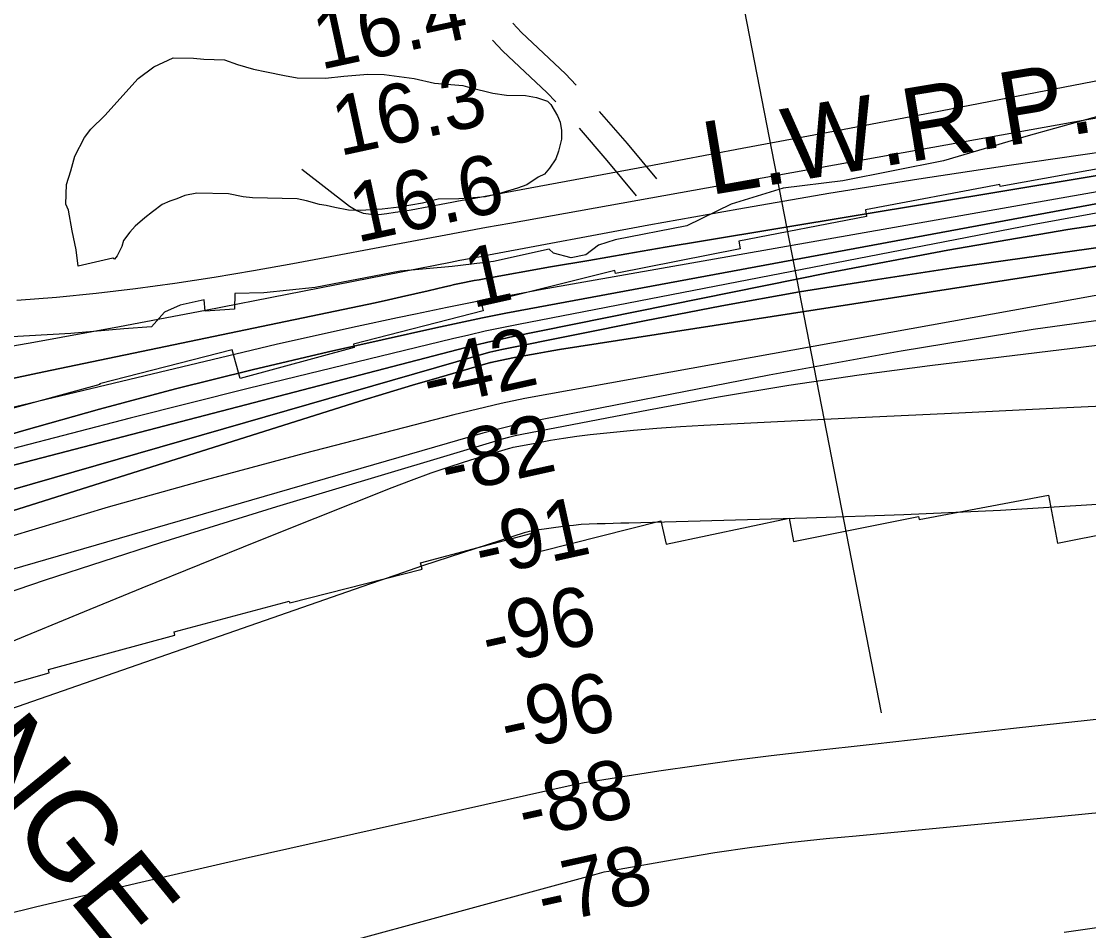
# Model space of a CAD drawing. Extents: x 3598634 to 3636690, y 517270 to 542944.
# Drawn here: x 3615109 to 3616317, y 536539 to 537568 of the extents above; entities that cross this region are included whole.
import ezdxf

# ---------------------------------------------------------------- set-up
doc = ezdxf.new("R2010")
doc.units = 0
for name, color, linetype in [('V-CHAN-NAID', 7, 'Continuous'), ('V-RIVR-EDGE', 7, 'Continuous'), ('V-RIVR-RANG', 7, 'Continuous'), ('V-ROAD-CNTR', 7, 'Continuous'), ('V-RRAP-RVMT', 7, 'Continuous'), ('V-SITE-VEGE', 7, 'Continuous'), ('V-TOPO-DPTH', 7, 'Continuous'), ('V-TOPO-MAJR', 7, 'Continuous'), ('V-TOPO-MINR', 7, 'Continuous'), ('V-TOPO-WATR', 7, 'Continuous'), ('V-TOPO-WATR-IDEN', 7, 'Continuous')]:
    doc.layers.add(name, color=color, linetype=linetype)

msp = doc.modelspace()

# ---------------------------------------------------------------- linework, layer by layer
at = {"layer": 'V-RIVR-EDGE'}
msp.add_lwpolyline([(3616337.9, 537463.9), (3616248.4, 537439), (3616152.8, 537410.4), (3616038.7, 537388.1), (3615971.3, 537379.6), (3615912.4, 537361.4), (3615862.1, 537337), (3615781.2, 537321.3), (3615762.2, 537315.2), (3615748.1, 537304.2), (3615731.5, 537300.6), (3615711.3, 537306.2), (3615706.4, 537310.5), (3615643.3, 537296.5), (3615596.7, 537291.1), (3615537.9, 537285.7), (3615441.6, 537267), (3615383.4, 537261), (3615350.9, 537260.5), (3615350.3, 537242.7), (3615317.2, 537240.3), (3615316, 537253.2), (3615289, 537247.1), (3615271.2, 537239.2), (3615256.5, 537222.7), (3615225.2, 537220.3), (3615165.2, 537215), (3615051.2, 537208.5)], dxfattribs=at)
at = {"layer": 'V-RIVR-RANG'}
msp.add_line((3615891, 537767.2), (3616082.1, 536785.6), dxfattribs=at)
at = {"layer": 'V-ROAD-CNTR'}
for points in [[(3615736.9, 537496.4), (3615725.1, 537509.1), (3615675.3, 537556), (3615665.5, 537566.3)], [(3615713.9, 537477.2), (3615703.8, 537488), (3615654.2, 537534.7), (3615642.4, 537547)], [(3615828.3, 537390.3), (3615795, 537430.2), (3615763.6, 537466.6)], [(3615805.3, 537371.1), (3615772.1, 537410.8), (3615740.6, 537447.4)]]:
    msp.add_lwpolyline(points, dxfattribs=at)
at = {"layer": 'V-RRAP-RVMT'}
for p, q in [((3616365.2, 537408.5), (3616216.8, 537381.5)), ((3616216.5, 537383.7), (3616064.5, 537355.2)), ((3616216.8, 537381.5), (3616216.5, 537383.7)), ((3616064.5, 537355.2), (3616065.7, 537347.4)), ((3616065.7, 537347.4), (3615921.2, 537319.8)), ((3615921.2, 537319.8), (3615922.6, 537310.9)), ((3615922.6, 537310.9), (3615781.7, 537283)), ((3615780.9, 537286.3), (3615630, 537248.5)), ((3615781.7, 537283), (3615780.9, 537286.3)), ((3615630, 537248.5), (3615631.9, 537240.6)), ((3615631.9, 537240.6), (3615484.9, 537203.2)), ((3615347.8, 537196.7), (3615197.7, 537158.2)), ((3615356.8, 537164.2), (3615347.8, 537196.7)), ((3615485.9, 537199.1), (3615356.8, 537164.2)), ((3615484.9, 537203.2), (3615485.9, 537199.1)), ((3615197.7, 537158.2), (3615197.8, 537157.4)), ((3615197.8, 537157.4), (3615066.4, 537121.2)), ((3616125, 537004.4), (3616271.5, 537032)), ((3616271.5, 537032), (3616281.9, 536977.6)), ((3615696.9, 536968.5), (3615832.9, 537003.2)), ((3615832.9, 537003.2), (3615838.7, 536976.6)), ((3615838.7, 536976.6), (3615978, 537006)), ((3615978, 537006), (3615982.8, 536979.7)), ((3615982.8, 536979.7), (3616124.4, 537007.8)), ((3616124.4, 537007.8), (3616125, 537004.4)), ((3616281.9, 536977.6), (3616422.4, 537005.9)), ((3615561, 536955.3), (3615691.2, 536990.1)), ((3615691.2, 536990.1), (3615696.9, 536968.5)), ((3615562.6, 536948.2), (3615561, 536955.3)), ((3615412.9, 536910.3), (3615562.6, 536948.2)), ((3615282.1, 536877.5), (3615412.4, 536912.1)), ((3615412.4, 536912.1), (3615412.9, 536910.3)), ((3615139.9, 536834.9), (3615282.9, 536873.5)), ((3615282.9, 536873.5), (3615282.1, 536877.5)), ((3615140.7, 536830.8), (3615139.9, 536834.9)), ((3614996, 536790.4), (3615140.7, 536830.8))]:
    msp.add_line(p, q, dxfattribs=at)
at = {"layer": 'V-SITE-VEGE'}
msp.add_lwpolyline([(3615173.6, 537291.3), (3615171.1, 537309.8), (3615166.7, 537331.3), (3615162.4, 537354.7), (3615159.6, 537361.6), (3615160.1, 537383.9), (3615165.3, 537399.4), (3615169.5, 537415.8), (3615180.7, 537437), (3615187.7, 537446.6), (3615203.6, 537461.8), (3615241.4, 537503.7), (3615259.2, 537517), (3615280.8, 537527.2), (3615304.1, 537526.7), (3615315.8, 537525.5), (3615339.1, 537525), (3615353.6, 537519.8), (3615372, 537514.5), (3615386.5, 537511.3), (3615406.8, 537507), (3615421.3, 537504.7), (3615453.4, 537504), (3615473.9, 537506.5), (3615501.2, 537508.8), (3615519.6, 537508.4), (3615553.6, 537503.8), (3615576.8, 537498.5), (3615608.8, 537495.8), (3615616.6, 537493.7), (3615642.7, 537487.3), (3615658.2, 537485), (3615679.6, 537484.6), (3615692.2, 537482.3), (3615704.7, 537478.2), (3615708.5, 537474.2), (3615716, 537461.4), (3615718.8, 537454.5), (3615720.5, 537444.8), (3615720.3, 537435.1), (3615717.1, 537421.5), (3615714, 537412.8), (3615707, 537402.3), (3615701, 537395.6), (3615694.1, 537391.9), (3615681.3, 537383.4), (3615670.5, 537379.7), (3615649, 537373.4), (3615634.3, 537369.8), (3615615.8, 537368.3), (3615604.1, 537367.6), (3615580.8, 537367.1), (3615563.2, 537362.6), (3615536.8, 537358.3), (3615517.3, 537355.8), (3615493, 537354.4), (3615479.4, 537354.7), (3615463.9, 537357.9), (3615454.2, 537360.1), (3615446.4, 537361.2), (3615431.9, 537365.4), (3615421.3, 537367.6), (3615370.8, 537368.7), (3615360.1, 537369.9), (3615343.6, 537373.2), (3615307.7, 537374), (3615294, 537371.3), (3615285.2, 537367.6), (3615277.3, 537364.9), (3615268.5, 537361.2), (3615257.6, 537352.7), (3615248.7, 537346.1), (3615237.8, 537336.6), (3615231.8, 537329.9), (3615224.8, 537320.3), (3615222.7, 537313.6), (3615217.6, 537303), (3615214.6, 537299.1), (3615212.7, 537300.2)], close=True, dxfattribs=at)
at = {"layer": 'V-TOPO-DPTH'}
for points in [[(3616822.4, 537476.1), (3615881, 537320), (3615837.8, 537312.8), (3615794.5, 537305.4), (3615751.3, 537297.9), (3615708, 537290.4), (3615632.8, 537277), (3615627.2, 537276), (3615621.6, 537275), (3615616.1, 537273.9), (3615610.5, 537272.8), (3615604.9, 537271.6), (3615599.4, 537270.4), (3615593.8, 537269.1), (3615588.3, 537267.9), (3615569.5, 537263.4), (3615554.5, 537259.9), (3615539.5, 537256.5), (3615524.5, 537253.2), (3615509.5, 537250), (3615134.5, 537171.8), (3615020.5, 537147.4)], [(3615020.5, 537147.4), (3615134.5, 537171.8), (3615509.5, 537250), (3615524.5, 537253.2), (3615539.5, 537256.5), (3615554.5, 537259.9), (3615569.5, 537263.4), (3615588.3, 537267.9), (3615593.8, 537269.1), (3615599.4, 537270.4), (3615604.9, 537271.6), (3615610.5, 537272.8), (3615616.1, 537273.9), (3615621.6, 537275), (3615627.2, 537276), (3615632.8, 537277), (3615708, 537290.4), (3615751.3, 537297.9), (3615794.5, 537305.4), (3615837.8, 537312.8), (3615881, 537320), (3616822.4, 537476.1)], [(3616399.4, 537471.2), (3616315, 537456.9), (3615661.9, 537339.7), (3615635.7, 537335), (3615609.5, 537330.2), (3615583.4, 537325.4), (3615557.2, 537320.5), (3615416.2, 537294), (3615371.9, 537286), (3615327.5, 537278.5), (3615283, 537271.7), (3615238.4, 537265.5), (3615193.7, 537260.2), (3615148.9, 537255.7), (3615104.1, 537252.4)], [(3616487.9, 537392.2), (3615683.8, 537243.2), (3615657.3, 537238.1), (3615630.9, 537232.9), (3615604.5, 537227.3), (3615578.1, 537221.5), (3615456.9, 537194.3), (3615370.2, 537174), (3615283.7, 537152.6), (3615197.7, 537129.4), (3615112, 537105.2), (3614536.2, 536936.4), (3614510.7, 536928.6), (3614485.5, 536920.4), (3614460.4, 536911.5), (3614435.5, 536902.1), (3613737.7, 536630.2)], [(3613737.7, 536630.2), (3614435.5, 536902.1), (3614460.4, 536911.5), (3614485.5, 536920.4), (3614510.7, 536928.6), (3614536.2, 536936.4), (3615112, 537105.2), (3615197.7, 537129.4), (3615283.7, 537152.6), (3615370.2, 537174), (3615456.9, 537194.3), (3615578.1, 537221.5), (3615604.5, 537227.3), (3615630.9, 537232.9), (3615657.3, 537238.1), (3615683.8, 537243.2), (3616487.9, 537392.2)], [(3614905.1, 536982.7), (3615626.1, 537190.3), (3615632.7, 537192.2), (3615639.4, 537193.9), (3615646.2, 537195.4), (3615652.9, 537196.9), (3615814.4, 537229.5), (3615902, 537246.4), (3615989.9, 537262.2), (3616078, 537276.4), (3616166.2, 537289.7), (3616829.1, 537382.8)], [(3616829.1, 537382.8), (3616166.2, 537289.7), (3616078, 537276.4), (3615989.9, 537262.2), (3615902, 537246.4), (3615814.4, 537229.5), (3615652.9, 537196.9), (3615646.2, 537195.4), (3615639.4, 537193.9), (3615632.7, 537192.2), (3615626.1, 537190.3), (3614905.1, 536982.7)], [(3614379, 536782.7), (3614463.6, 536812.1), (3614490.6, 536821.3), (3614517.6, 536830.4), (3614544.6, 536839.3), (3614571.8, 536848), (3615462.3, 537129.1), (3615492.1, 537138.4), (3615522, 537147.6), (3615551.9, 537156.5), (3615581.9, 537165.3), (3615639.9, 537182.1), (3615640.9, 537182.3), (3615643.9, 537183), (3615667.3, 537187.8), (3615680, 537190.2), (3615692.8, 537192.6), (3615705.5, 537194.8), (3615718.3, 537196.9), (3616843.7, 537371.8)], [(3616843.7, 537371.8), (3615718.3, 537196.9), (3615705.5, 537194.8), (3615692.8, 537192.6), (3615680, 537190.2), (3615667.3, 537187.8), (3615643.9, 537183), (3615640.9, 537182.3), (3615639.9, 537182.1), (3615581.9, 537165.3), (3615551.9, 537156.5), (3615522, 537147.6), (3615492.1, 537138.4), (3615462.3, 537129.1), (3614571.8, 536848), (3614544.6, 536839.3), (3614517.6, 536830.4), (3614490.6, 536821.3), (3614463.6, 536812.1), (3614379, 536782.7)], [(3614281.6, 536810.5), (3614475.1, 536883.7), (3614485.1, 536887.3), (3614495.2, 536890.9), (3614505.3, 536894.2), (3614515.5, 536897.4), (3614688.3, 536950.2), (3614785, 536979), (3614882, 537007.1), (3614979.4, 537034), (3615076.9, 537060), (3615612, 537199.2), (3615624.5, 537202.4), (3615636.9, 537205.4), (3615649.4, 537208.1), (3615662, 537210.8), (3616022.1, 537283.6), (3616157.7, 537309.4), (3616293.6, 537333), (3616430.1, 537353.4)], [(3616430.1, 537353.4), (3616293.6, 537333), (3616157.7, 537309.4), (3616022.1, 537283.6), (3615662, 537210.8), (3615649.4, 537208.1), (3615636.9, 537205.4), (3615624.5, 537202.4), (3615612, 537199.2), (3615076.9, 537060), (3614979.4, 537034), (3614882, 537007.1), (3614785, 536979), (3614688.3, 536950.2), (3614515.5, 536897.4), (3614505.3, 536894.2), (3614495.2, 536890.9), (3614485.1, 536887.3), (3614475.1, 536883.7), (3614281.6, 536810.5)]]:
    msp.add_lwpolyline(points, dxfattribs=at)
at = {"layer": 'V-TOPO-MAJR'}
msp.add_lwpolyline([(3616415.4, 537274.5), (3615706.2, 537146.6), (3615679.1, 537141.4), (3615652.1, 537135.8), (3615625.3, 537129.6), (3615598.5, 537123), (3615429.2, 537079.2), (3615318.1, 537049.5), (3615207.4, 537018.4), (3615097.3, 536985.3), (3614987.6, 536951), (3614554, 536811.1), (3614541.2, 536806.9), (3614528.4, 536802.7), (3614515.7, 536798.3), (3614502.9, 536793.9), (3614287.6, 536718)], dxfattribs=at)
at = {"layer": 'V-TOPO-MINR'}
for points in [[(3616786.9, 537590), (3616247.2, 537485.8), (3616139.7, 537465.1), (3616032.2, 537444.6), (3615924.7, 537424.4), (3615817.2, 537404.3), (3615613.7, 537366.6), (3615607.9, 537365.5), (3615602, 537364.4), (3615596.2, 537363.3), (3615590.4, 537362.3), (3615550.3, 537354.9), (3615541.1, 537353.3), (3615532, 537351.9), (3615522.8, 537350.7), (3615513.6, 537349.6), (3615504.7, 537349.7), (3615496.2, 537351.1), (3615488.2, 537354.4), (3615480.6, 537359), (3615426.5, 537400.9)], [(3616805.2, 537489.1), (3616227.1, 537405.2), (3616124.9, 537389.8), (3616022.9, 537373.5), (3615921.1, 537356), (3615819.4, 537337.6), (3615637.7, 537303.7), (3615627, 537301.7), (3615616.2, 537299.6), (3615605.5, 537297.6), (3615594.8, 537295.5), (3615317.4, 537241.1), (3615220.3, 537222.6), (3615123.1, 537204.8), (3615025.6, 537187.9)], [(3616399.4, 537471.2), (3616315, 537456.9), (3615661.9, 537339.7), (3615635.7, 537335), (3615609.5, 537330.2), (3615583.4, 537325.4), (3615557.2, 537320.5), (3615416.2, 537294), (3615371.9, 537286), (3615327.5, 537278.5), (3615283, 537271.7), (3615238.4, 537265.5), (3615193.7, 537260.2), (3615148.9, 537255.7), (3615104.1, 537252.4)], [(3616725.4, 537445.6), (3615698.7, 537264.9), (3615662.7, 537258.3), (3615626.8, 537251.6), (3615590.9, 537244.5), (3615555, 537237.1), (3615534.9, 537232.9), (3615489.1, 537223.1), (3615443.3, 537213), (3615397.6, 537202.5), (3615352, 537191.8), (3615075.4, 537125.7)], [(3616487.9, 537392.2), (3615683.8, 537243.2), (3615657.3, 537238.1), (3615630.9, 537232.9), (3615604.5, 537227.3), (3615578.1, 537221.5), (3615456.9, 537194.3), (3615370.2, 537174), (3615283.7, 537152.6), (3615197.7, 537129.4), (3615112, 537105.2), (3614536.2, 536936.4), (3614510.7, 536928.6), (3614485.5, 536920.4), (3614460.4, 536911.5), (3614435.5, 536902.1), (3613737.7, 536630.2)], [(3616829.1, 537382.8), (3616166.2, 537289.7), (3616078, 537276.4), (3615989.9, 537262.2), (3615902, 537246.4), (3615814.4, 537229.5), (3615652.9, 537196.9), (3615646.2, 537195.4), (3615639.4, 537193.9), (3615632.7, 537192.2), (3615626.1, 537190.3), (3614905.1, 536982.7)], [(3616843.7, 537371.8), (3615718.3, 537196.9), (3615705.5, 537194.8), (3615692.8, 537192.6), (3615680, 537190.2), (3615667.3, 537187.8), (3615643.9, 537183), (3615640.9, 537182.3), (3615639.9, 537182.1), (3615581.9, 537165.3), (3615551.9, 537156.5), (3615522, 537147.6), (3615492.1, 537138.4), (3615462.3, 537129.1), (3614571.8, 536848), (3614544.6, 536839.3), (3614517.6, 536830.4), (3614490.6, 536821.3), (3614463.6, 536812.1), (3614379, 536782.7)], [(3616350.4, 537355.8), (3616253.5, 537338.2), (3615671.7, 537225.3), (3615652.9, 537221.5), (3615634.2, 537217.6), (3615615.6, 537213.4), (3615597, 537209), (3615365.9, 537152.9), (3615232.1, 537119.3), (3615098.6, 537084.4), (3614965.8, 537047.3), (3614833.2, 537008.9), (3614525.8, 536917), (3614508, 536911.5), (3614490.3, 536905.7), (3614472.8, 536899.4), (3614455.3, 536892.9), (3614050.2, 536737.3)], [(3616430.1, 537353.4), (3616293.6, 537333), (3616157.7, 537309.4), (3616022.1, 537283.6), (3615662, 537210.8), (3615649.4, 537208.1), (3615636.9, 537205.4), (3615624.5, 537202.4), (3615612, 537199.2), (3615076.9, 537060), (3614979.4, 537034), (3614882, 537007.1), (3614785, 536979), (3614688.3, 536950.2), (3614515.5, 536897.4), (3614505.3, 536894.2), (3614495.2, 536890.9), (3614485.1, 536887.3), (3614475.1, 536883.7), (3614281.6, 536810.5)], [(3616686.7, 537245.2), (3616137.3, 537178.5), (3616057.3, 537168), (3615977.6, 537156.3), (3615898.1, 537142.9), (3615818.8, 537128.4), (3615675.4, 537100.7), (3615668, 537099.1), (3615660.6, 537097.4), (3615653.2, 537095.5), (3615646, 537093.4), (3615397.8, 537018.7), (3615266.7, 536978.1), (3615136.2, 536936), (3615006.4, 536891.8), (3614877.1, 536846.1), (3614603.7, 536747), (3614579.6, 536738.3), (3614555.4, 536729.8), (3614531.1, 536721.5), (3614506.8, 536713.3), (3614377, 536670.2)], [(3616404.3, 537240.5), (3616254.2, 537219.7), (3616104.7, 537195.1), (3615955.5, 537168), (3615684.8, 537115.1), (3615671.4, 537112.3), (3615658, 537109.2), (3615644.7, 537105.8), (3615631.4, 537102.2), (3614698.5, 536832.1), (3614671.4, 536824.1), (3614644.4, 536815.9), (3614617.5, 536807.3), (3614590.6, 536798.5), (3614539.9, 536781.5), (3614537, 536780.5), (3614535.6, 536780), (3614534.2, 536779.5), (3614076.9, 536613.9)], [(3614927.8, 536796.2), (3615180.6, 536900.3), (3615245.8, 536927), (3615311, 536953.6), (3615376.4, 536979.9), (3615441.8, 537006.1), (3615528.8, 537040.8), (3615550.8, 537049.2), (3615573, 537057.3), (3615595.4, 537064.9), (3615617.9, 537072), (3615660.4, 537084.9), (3615661.8, 537085.3), (3615664.5, 537086), (3615665.9, 537086.3), (3615692.9, 537091.5), (3615707.9, 537094.2), (3615722.8, 537096.7), (3615737.9, 537098.8), (3615752.9, 537100.6), (3615775.5, 537103.1), (3615801.9, 537105.7), (3615828.4, 537108), (3615854.9, 537109.9), (3615881.3, 537111.4), (3616056.2, 537119.9), (3616170.1, 537125.4), (3616284, 537130.8), (3616397.9, 537136.2)], [(3616326.8, 537021.4), (3616217.3, 537014.8), (3616107.8, 537009.9), (3615998.1, 537006), (3615796.7, 537000.5), (3615787.7, 537000.2), (3615778.7, 537000), (3615769.7, 536999.8), (3615760.8, 536999.7), (3615751.8, 536999.3), (3615742.8, 536998.8), (3615733.9, 536997.9), (3615725, 536996.9), (3615689.8, 536992), (3615686.9, 536991.5), (3615683.9, 536991), (3615681, 536990.2), (3615678.1, 536989.3), (3615623.4, 536971.7), (3615593.2, 536961.8), (3615563.1, 536951.9), (3615533.1, 536941.7), (3615503, 536931.3), (3614620.9, 536624.2)], [(3615009, 536537.5), (3615126.6, 536566.3), (3615244.5, 536594.1), (3615362.6, 536621.1), (3615731.5, 536703.6), (3615738.8, 536705.2), (3615746.2, 536706.7), (3615753.6, 536708), (3615761, 536709.2), (3615830.7, 536719.9), (3615873, 536726.1), (3615915.3, 536731.9), (3615957.7, 536737.2), (3616000.2, 536742.2), (3616075.3, 536750.6), (3616155.3, 536759.5), (3616235.4, 536768.5), (3616315.4, 536777.5), (3616395.4, 536786.5)], [(3616470.4, 536686.3), (3616290.1, 536668.8), (3616231, 536663.1), (3616171.9, 536657.4), (3616112.8, 536651.7), (3616053.7, 536646.1), (3616019.9, 536642.9), (3615977.8, 536638.4), (3615935.7, 536633.2), (3615893.8, 536627), (3615852, 536620.1), (3615779.3, 536607.2), (3615773.9, 536606.2), (3615768.5, 536605.1), (3615763.1, 536603.8), (3615757.8, 536602.4), (3614848.4, 536354.7)], [(3616289.2, 536537.5), (3616399.7, 536553.2), (3616510.3, 536567.9), (3616621, 536581.3), (3616731.9, 536593.7), (3616914.6, 536613), (3616934.2, 536614.8), (3616953.9, 536616), (3616973.6, 536616.6), (3616993.3, 536616.7), (3617805.8, 536495.2)]]:
    msp.add_lwpolyline(points, dxfattribs=at)
at = {"layer": 'V-TOPO-WATR'}
msp.add_lwpolyline([(3616822.4, 537476.1), (3615881, 537320), (3615837.8, 537312.8), (3615794.5, 537305.4), (3615751.3, 537297.9), (3615708, 537290.4), (3615632.8, 537277), (3615627.2, 537276), (3615621.6, 537275), (3615616.1, 537273.9), (3615610.5, 537272.8), (3615604.9, 537271.6), (3615599.4, 537270.4), (3615593.8, 537269.1), (3615588.3, 537267.9), (3615569.5, 537263.4), (3615554.5, 537259.9), (3615539.5, 537256.5), (3615524.5, 537253.2), (3615509.5, 537250), (3615134.5, 537171.8), (3615020.5, 537147.4)], dxfattribs=at)

# ---------------------------------------------------------------- texts
at = {"layer": 'V-CHAN-NAID'}
msp.add_text('FAIRVIEW RANGE A REAR', height=100, rotation=309.2238, dxfattribs=at).set_placement((3614484.1, 537404.9))
at = {"layer": 'V-RIVR-RANG'}
for s, rotation, p in [('16.4', 12.2183, (3615447.7, 537513.5)), ('16.3', 12.2183, (3615469.2, 537415.8)), ('16.6', 12.2183, (3615488.8, 537317.8)), ('1', 12.505, (3615619.4, 537243.7)), ('-42', 12.505, (3615570.5, 537130.4)), ('-82', 12.505, (3615590.9, 537032.5)), ('-91', 12.505, (3615629.6, 536938.7)), ('-96', 12.505, (3615637.3, 536837.9)), ('-96', 12.505, (3615658.7, 536740.3)), ('-88', 12.505, (3615678.6, 536642.2)), ('-78', 12.505, (3615700.5, 536544.7))]:
    msp.add_text(s, height=67, rotation=rotation, dxfattribs=at).set_placement(p)
at = {"layer": 'V-TOPO-WATR-IDEN'}
msp.add_text('L.W.R.P.', height=83, rotation=9.4054, dxfattribs=at).set_placement((3615888.1, 537371.6))

doc.saveas('drawing.dxf')
